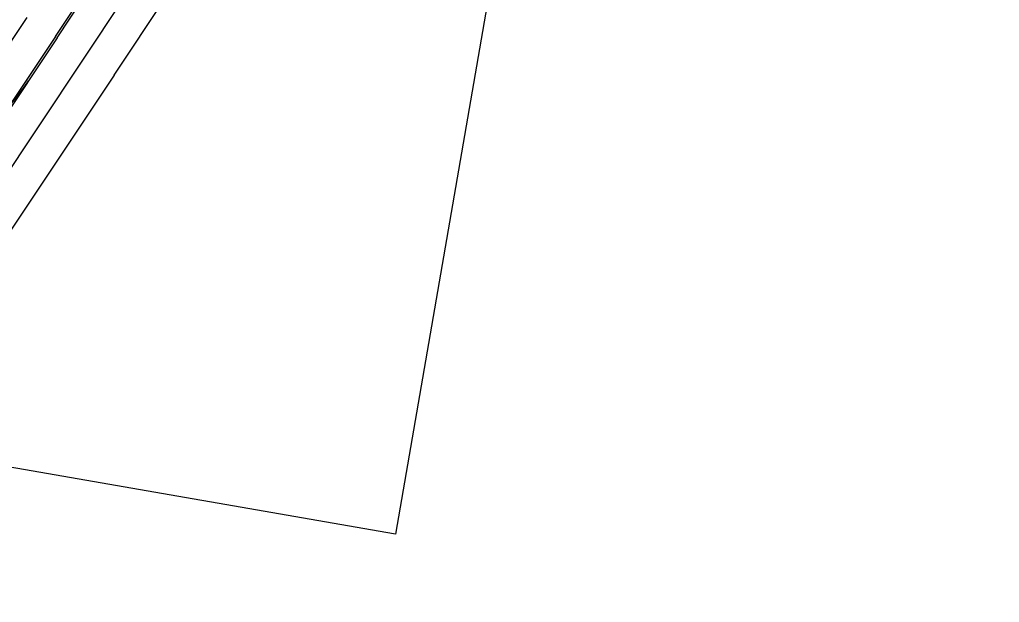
# Model space of a CAD drawing. Extents: x -264205 to -263659, y -1242401 to -1241986.
# Drawn here: x -263790.1 to -263696.7, y -1242350.3 to -1242294.8 of the extents above; entities that cross this region are included whole.
import ezdxf

# ---------------------------------------------------------------- set-up
doc = ezdxf.new("R2010")
doc.units = 0
doc.layers.add('PROJEKT_TDZ_VODOROVNE', color=7, linetype='Continuous')
doc.layers.add('RAM_NA_TLAC_2-4_1-250', color=7, linetype='Continuous')

msp = doc.modelspace()

# ---------------------------------------------------------------- linework, layer by layer
at = {"layer": 'PROJEKT_TDZ_VODOROVNE'}
for p, q in [((-263786.678, -1242296.363), (-263773.83, -1242277.027)), ((-263786.512, -1242296.474), (-263773.663, -1242277.138)), ((-263818.504, -1242350.278), (-263771.023, -1242279.037)), ((-263781.086, -1242300.054), (-263768.345, -1242280.91)), ((-263824.083, -1242346.553), (-263789.385, -1242294.564)), ((-263786.678, -1242296.363), (-263806.091, -1242325.442)), ((-263786.512, -1242296.474), (-263805.925, -1242325.553)), ((-263781.086, -1242300.054), (-263792.626, -1242317.328))]:
    msp.add_line(p, q, dxfattribs=at)
msp.add_arc((-263809.228, -1242287.295), 24, 270.4085, 326.39685, dxfattribs=at)
at = {"layer": 'RAM_NA_TLAC_2-4_1-250'}
msp.add_lwpolyline([(-263827.42, -1242331.09), (-263769.814, -1241998.542), (-263696.654, -1242011.215), (-263754.26, -1242343.763)], close=True, dxfattribs=at)

doc.saveas('drawing.dxf')
